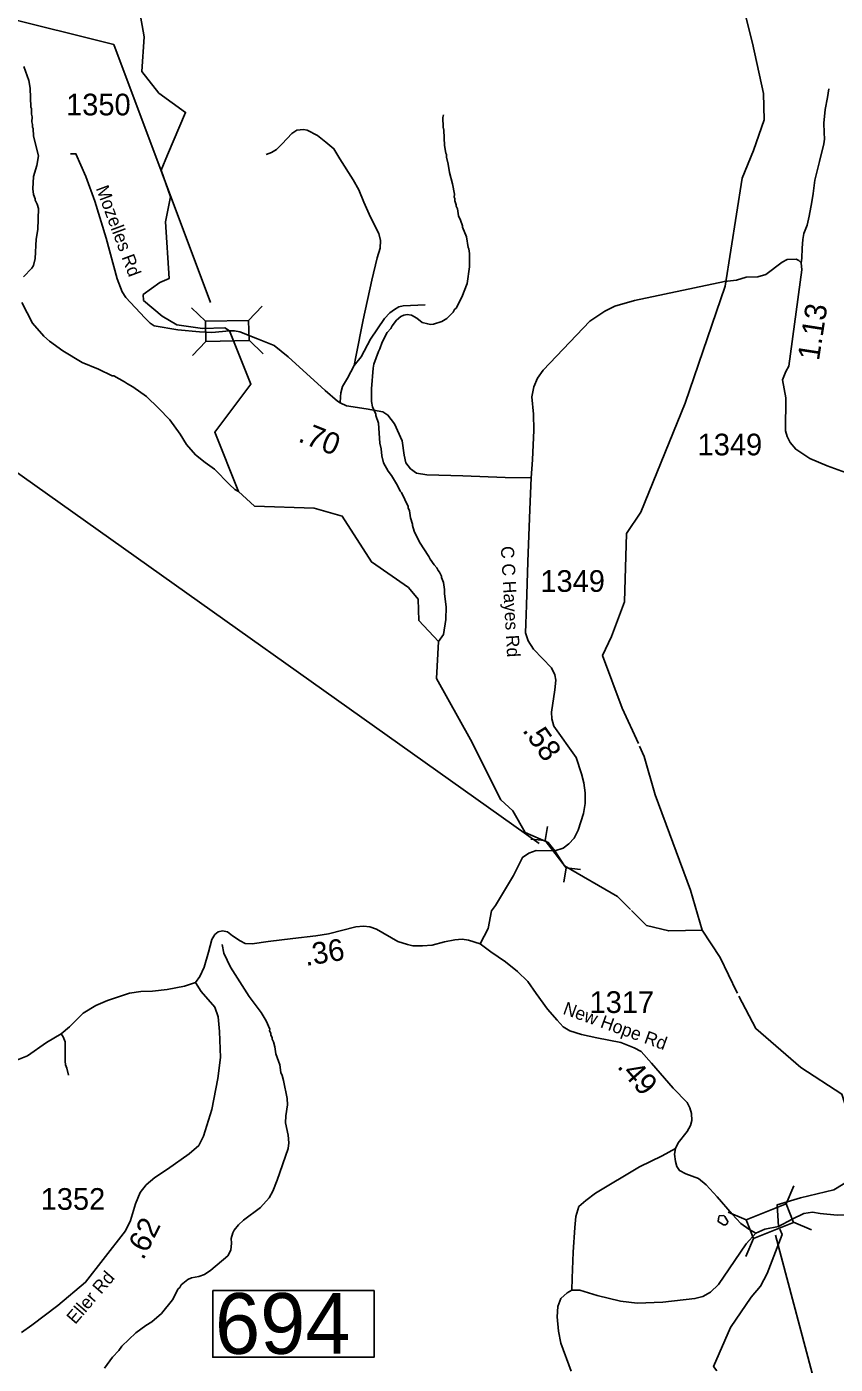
# Model space of a CAD drawing. Extents: x 1248089 to 1457196, y 820910 to 988753.
# Drawn here: x 1318874 to 1323531, y 896114 to 903821 of the extents above; entities that cross this region are included whole.
import ezdxf

# ---------------------------------------------------------------- set-up
doc = ezdxf.new("R2010")
doc.units = 0
for name, color, linetype in [('Exist Hydrographic Creek Single Shore', 7, 'Continuous'), ('Exist Hydrographic Misc Water Feature', 7, 'Continuous'), ('Exist Road Non-System Type 51', 7, 'Continuous'), ('Exist Road Secondary Structure Pipe CELL', 7, 'Continuous'), ('Exist Road Secondary Structure Standard Bridge CELL', 7, 'Continuous'), ('Exist Road Secondary Structure Standard Bridge Number Label', 7, 'Continuous'), ('Exist Road Secondary Type 41 Attributed', 7, 'Continuous'), ('Exist Road Secondary Type 51 Attributed', 7, 'Continuous'), ('Exist Road Secondary Type 51 Label', 7, 'Continuous'), ('Prop GRAU CAT1 Cell', 7, 'Continuous'), ('Prop Lane Arrow CELL', 7, 'Continuous'), ('Prop Lane Lines', 7, 'Continuous')]:
    doc.layers.add(name, color=color, linetype=linetype)

msp = doc.modelspace()

# ---------------------------------------------------------------- linework, layer by layer
at = {"layer": 'Exist Hydrographic Creek Single Shore'}
for points in [[(1320041.2, 902068.6), (1320015.4, 902086.5), (1319887, 902082.9), (1319738, 902104.3), (1319653.3, 902153.4), (1319545.7, 902244.9), (1319544.8, 902277.9), (1319640, 902347.4), (1319694.6, 902371.6), (1319673, 902698), (1319701.4, 902840.4), (1319648.9, 902995.3), (1319683.8, 903083.1), (1319789.2, 903327.7), (1319634.6, 903439.4), (1319536.1, 903562.8), (1319549.9, 903763), (1319502.7, 904036.4)], [(1322397.2, 899690.4), (1322303.6, 899895.4), (1322190.5, 900198.5), (1322241.5, 900307.4), (1322317.9, 900506.7), (1322329.4, 900901.5), (1322411.1, 901024.7), (1322667, 901653.2), (1322896.1, 902327.3), (1322995.5, 902949.1), (1323060.4, 903109), (1323122, 903285.4), (1323118, 903436.5), (1323053.5, 903726.1), (1323011.8, 903893)], [(1322352.5, 898734), (1322276.4, 898810.1), (1321971.2, 898986.3), (1321915.3, 899072.5), (1321878, 899121.4), (1321745.7, 899178.3), (1321674.6, 899302.7), (1321605.2, 899366.9), (1321429.2, 899714.6), (1321234.7, 900066.8), (1321245.2, 900278.8), (1321133.3, 900399.3), (1321128.6, 900523.9), (1321072.6, 900590.7), (1320860.1, 900737.6), (1320691, 901001.8), (1320528.9, 901048.2), (1320185, 901059.4), (1320093.7, 901143.3), (1319957.1, 901484.8), (1320165.2, 901761.7), (1320041.2, 902068.6)], [(1323204.5, 896908.5), (1323195.6, 897032.9), (1323331.5, 897072.9), (1323523.4, 897120), (1323631, 897185.6), (1323671.3, 897352.5), (1323568.8, 897671.4), (1323332, 897824.4), (1323073.3, 898048.8), (1322976.3, 898235.8)], [(1323138.8, 896638.1), (1323224.9, 896861.4), (1323211.1, 896893.4)], [(1322849.4, 896077), (1322830.2, 896101.8), (1322927.1, 896326.3), (1323047.3, 896500.6), (1323100.2, 896563.6), (1323138.8, 896638.1)]]:
    msp.add_lwpolyline(points, dxfattribs=at)
at = {"layer": 'Exist Hydrographic Misc Water Feature'}
for points in [[(1318856.8, 903591.8), (1318886.5, 903511), (1318893.3, 903466.8), (1318898.2, 903358.7), (1318902, 903350.6), (1318901, 903318.6), (1318904.6, 903302.5), (1318903.8, 903272.6), (1318907.4, 903258.4), (1318907, 903242.4), (1318910.7, 903234.3), (1318913.5, 903190.3), (1318942.4, 903077.5), (1318932.7, 903021.8), (1318912.9, 902958.3), (1318908.9, 902886.5), (1318912, 902854.5), (1318923.4, 902830.1), (1318923.2, 902822.1), (1318934.6, 902799.8), (1318941.8, 902773.6), (1318938.5, 902653.7), (1318928.8, 902598.1), (1318921.7, 902486.3), (1318912.6, 902446.5), (1318904.1, 902430.7), (1318854.7, 902380.2)], [(1321274, 903314), (1321271.6, 903298.1), (1321272, 903242.1), (1321275.6, 903226), (1321281.1, 903137.9), (1321287.9, 903093.7), (1321291.6, 903085.6), (1321291.1, 903069.6), (1321302, 903029.3), (1321308.7, 902981.1), (1321326.8, 902916.6), (1321337.2, 902856.3), (1321336.8, 902840.3), (1321340.5, 902832.2), (1321340.1, 902818.3), (1321347.5, 902796), (1321347.2, 902788), (1321354.8, 902771.8), (1321361.7, 902731.7), (1321373, 902707.4), (1321384.1, 902675.1), (1321383.8, 902667.1), (1321406.3, 902610.4), (1321416.6, 902550.1), (1321420.3, 902542), (1321423.6, 902513.9), (1321423.4, 902437.9), (1321410.8, 902342.4), (1321380.5, 902263.2), (1321346.7, 902200.3), (1321338.5, 902192.5), (1321330.1, 902176.8), (1321293, 902139.8), (1321264.5, 902122.7), (1321216.1, 902108.1), (1321200, 902106.6), (1321184.1, 902109), (1321152.3, 902117.9), (1321121, 902142.7), (1321089.5, 902159.7), (1321065.6, 902162.4), (1321045.5, 902158.9), (1321029.2, 902151.5), (1321004.6, 902130.1), (1320979.8, 902098.9), (1320971.3, 902083.2), (1320950.6, 902059.7), (1320921, 902004.6), (1320907.9, 901965), (1320899.5, 901949.3), (1320873.4, 901878), (1320868.8, 901854.1), (1320859.4, 901734.5), (1320859.4, 901662.5), (1320866.5, 901630.3), (1320885.3, 901589.7), (1320885.1, 901581.8), (1320899.9, 901537.3), (1320908.6, 901421.2), (1320915.7, 901389), (1320918.6, 901348.9), (1320929.4, 901308.6), (1320956.1, 901259.8), (1320975.5, 901235.3), (1321009.8, 901178.3), (1321025, 901145.9), (1321032.7, 901137.7), (1321070.4, 901056.6), (1321070.2, 901048.6), (1321077.8, 901032.4), (1321084.6, 900992.2), (1321095.6, 900955.9), (1321095.4, 900947.9), (1321106.5, 900915.6), (1321136.7, 900850.7), (1321190.5, 900769.2), (1321197.9, 900753), (1321221, 900720.3), (1321236.6, 900703.9), (1321244.2, 900687.7), (1321252, 900679.5), (1321263.2, 900655.1), (1321263, 900647.1), (1321274.2, 900618.8), (1321281.1, 900578.6), (1321280.5, 900554.6), (1321290.3, 900478.4), (1321288.3, 900406.5), (1321273.8, 900318.9), (1321245.2, 900278.8)], [(1318846.5, 902232.6), (1318907.2, 902112.8), (1318973.1, 902038.9), (1319004.4, 902010), (1319082.8, 901953.8), (1319192.9, 901886.6), (1319287.9, 901847.9), (1319366.8, 901809.6), (1319374.8, 901809.3), (1319438, 901775.6), (1319453.6, 901763.1), (1319485.1, 901746.2), (1319563.6, 901690), (1319633.8, 901624), (1319697.9, 901556.1), (1319757.7, 901474.4), (1319793.9, 901413.4), (1319846.2, 901353.9), (1319901.1, 901310.3), (1319956, 901272.7), (1320041.5, 901184.3), (1320072.8, 901155.4), (1320093.7, 901143.3)], [(1322764.5, 898616), (1322697.3, 898845.4), (1322493.6, 899395.6), (1322430.7, 899617.2), (1322403.6, 899676.4)], [(1322764.5, 898616), (1322572.1, 898611.8), (1322443.1, 898643.3), (1322356.7, 898729.7)], [(1322967.6, 898252.7), (1322964.2, 898259.3), (1322868.7, 898458.4), (1322764.5, 898616)], [(1319999, 898532.3), (1320009.7, 898484), (1320047.4, 898403), (1320154.6, 898233.9), (1320224.1, 898142), (1320252.8, 898093.1), (1320273.4, 898044.6), (1320273.2, 898036.6), (1320280.7, 898020.3), (1320280.5, 898012.4), (1320288, 897996.1), (1320287.8, 897988.1), (1320295.4, 897971.9), (1320302.6, 897943.7), (1320309.4, 897903.5), (1320331.7, 897838.9), (1320338.4, 897794.7), (1320345.9, 897778.5), (1320353.1, 897750.3), (1320374.2, 897645.7), (1320375.3, 897609.8), (1320365.4, 897546), (1320364.3, 897506.1), (1320380.3, 897433.6), (1320383.1, 897389.5), (1320380.1, 897357.6), (1320317, 897175.6), (1320291.2, 897112.3), (1320270.1, 897072.9), (1320220.6, 897018.4), (1320122.4, 896945.2), (1320093.6, 896918.1), (1320068.7, 896886.9), (1320060.3, 896871.1), (1320051.4, 896839.3), (1320052.6, 896811.3), (1320049.5, 896771.4), (1320032.6, 896739.9), (1319934.2, 896656.8), (1319897.5, 896631.9), (1319865.2, 896620.8), (1319823, 896612), (1319802.7, 896602.5), (1319763.8, 896571.7), (1319755.3, 896556), (1319747.1, 896548.2), (1319713.4, 896485.2), (1319651.1, 896407), (1319593.7, 896358.7), (1319559.1, 896337.7), (1319501.9, 896295.4), (1319421.7, 896217.7), (1319405, 896194.2), (1319367.9, 896155.3), (1319322.1, 896092.6)], [(1322862.6, 896969.3), (1322888.4, 896971.2), (1322894.2, 896965.1), (1322911.4, 896936.6), (1322911.2, 896928.6), (1322904.9, 896920.8), (1322898.8, 896917), (1322886.9, 896917.3), (1322857.3, 896936.2), (1322857.8, 896954.1), (1322862.6, 896969.3)]]:
    msp.add_lwpolyline(points, dxfattribs=at)
at = {"layer": 'Exist Road Non-System Type 51'}
for points in [[(1323334.2, 902460.4), (1323338.5, 902488.8), (1323340.3, 902544.7), (1323344, 902595.2), (1323349.4, 902629.4), (1323369.2, 902678.1), (1323380, 902730.4), (1323396.2, 902811.6), (1323403.4, 902860.2), (1323414.2, 902937.8), (1323441.2, 903044.2), (1323464.7, 903146.9), (1323469.8, 903172.8), (1323468, 903212.4), (1323464.4, 903266.5), (1323473.4, 903344.1), (1323486, 903414.4), (1323493.2, 903463.1)], [(1320760.1, 901869.7), (1320769, 901920.2), (1320810.9, 902132.4), (1320861.9, 902361.6), (1320893.3, 902490), (1320909, 902545.5), (1320911.7, 902588.8), (1320902.5, 902629.4), (1320854.1, 902725), (1320814.8, 902811.5), (1320786, 902880.9), (1320754.6, 902938.5), (1320677.4, 903060.3), (1320643.5, 903118.5), (1320597.7, 903156.5), (1320548, 903194.5), (1320489.1, 903224.6), (1320468.1, 903229.8), (1320430.2, 903225.9), (1320401.4, 903206.3), (1320345.1, 903147.3), (1320312.4, 903114.6), (1320283.6, 903097.5), (1320253.5, 903085.8)], [(1320760.1, 901869.7), (1320800.7, 901919.5), (1320854.4, 902020.4), (1320935.5, 902139.6), (1320965.3, 902173), (1320991.5, 902191.4), (1321016.4, 902208.4), (1321042.6, 902213.6), (1321169.5, 902218.9)], [(1320679, 901653.6), (1320680.3, 901689), (1320682.9, 901712.6), (1320693.4, 901749.2), (1320720.8, 901796.4), (1320760.1, 901869.7)], [(1319072.4, 898017.9), (1319083.2, 898000.7), (1319096.1, 897971.3), (1319096.1, 897923.6), (1319096.1, 897861.2), (1319097.9, 897839.1), (1319105.2, 897820.8), (1319114.4, 897780.4)], [(1322012.8, 896541.8), (1322015.1, 896611.1), (1322021.7, 896759.3), (1322030.5, 896903.2), (1322037.2, 896965.2), (1322054.9, 897022.7), (1322094.7, 897058.2), (1322150, 897100.2), (1322404.1, 897252), (1322534.6, 897316.2), (1322611.1, 897358.3)]]:
    msp.add_lwpolyline(points, dxfattribs=at)
at = {"layer": 'Exist Road Secondary Structure Pipe CELL'}
for p, q in [((1321874, 899213.8), (1321860.8, 899131.5)), ((1321778, 899140.2), (1321860.8, 899131.5)), ((1321860.8, 899131.5), (1321981.5, 898974.1)), ((1321968.3, 898891.8), (1321981.5, 898974.1)), ((1322064.3, 898965.4), (1321981.5, 898974.1))]:
    msp.add_line(p, q, dxfattribs=at)
at = {"layer": 'Exist Road Secondary Structure Standard Bridge CELL'}
for p, q in [((1319822.5, 902202.6), (1319904.1, 902124.2)), ((1320152, 902128.7), (1320230.4, 902210.4)), ((1319828.1, 901926.8), (1319906.5, 902008.5)), ((1320154.3, 902015.6), (1320235.9, 901937.2)), ((1323248.3, 897038.5), (1323292.9, 897142.5)), ((1322914, 896991.3), (1323018, 896946.8)), ((1323290.4, 896933.4), (1323394.5, 896888.9)), ((1323016.6, 896735.2), (1323061.1, 896839.3))]:
    msp.add_line(p, q, dxfattribs=at)
for points in [[(1319904.1, 902124.2), (1320152, 902129.3), (1320154.3, 902013.5), (1319906.5, 902008.5)], [(1323018, 896946.8), (1323248.1, 897039), (1323291.2, 896931.5), (1323061.1, 896839.3)]]:
    msp.add_lwpolyline(points, close=True, dxfattribs=at)
at = {"layer": 'Exist Road Secondary Structure Standard Bridge Number Label'}
msp.add_line((1323187.6, 896858.5), (1323658.2, 895080.7), dxfattribs=at)
msp.add_lwpolyline([(1319932, 902233.1), (1319374.7, 903719.1), (1317393.4, 904214.4)], dxfattribs=at)
msp.add_lwpolyline([(1319945.6, 896538.8), (1320874.6, 896538.8), (1320874.6, 896154.7), (1319945.6, 896154.7)], close=True, dxfattribs=at)
at = {"layer": 'Exist Road Secondary Type 41 Attributed'}
for points in [[(1320041.2, 902068.6), (1319939.7, 902060.4), (1319868.9, 902062.6), (1319745, 902075.9), (1319607.7, 902098.1), (1319585.6, 902113.6), (1319554.6, 902144.6), (1319444, 902262), (1319424, 902293), (1319395.3, 902368.3), (1319331.1, 902603.1), (1319265.3, 902816.9), (1319214.4, 902958.6), (1319156.9, 903089.3), (1319130, 903089.2), (1319125.5, 903088.9)], [(1321780.1, 901221.3), (1321629.4, 901224.6), (1321385.9, 901233.5), (1321177.9, 901240.2), (1321118.1, 901249), (1321084.9, 901273.4), (1321058.3, 901308.8), (1321047.3, 901353.1), (1321036.2, 901435.1), (1320991.9, 901532.5), (1320954.3, 901583.5), (1320925.5, 901603.4), (1320828.2, 901618.9), (1320715.3, 901636.6), (1320679, 901653.6), (1320664.4, 901663.2), (1320593.6, 901725.2), (1320378.9, 901920.2), (1320298.3, 901985.1), (1320203.1, 902022.8), (1320101.3, 902062.6), (1320070.6, 902068.6), (1320041.2, 902068.6)]]:
    msp.add_lwpolyline(points, dxfattribs=at)
at = {"layer": 'Exist Road Secondary Type 51 Attributed'}
for points in [[(1321780.1, 901221.3), (1321787.7, 901326.3), (1321794, 901497), (1321792.8, 901589.4), (1321782.7, 901689.3), (1321795.3, 901747.4), (1321815.5, 901795.5), (1321848.2, 901841.8), (1322118.3, 902124.4), (1322203, 902182.6), (1322261.1, 902210.4), (1322374.9, 902243.3), (1322892.4, 902354.4), (1322961.9, 902362), (1323017.5, 902378.4), (1323085.7, 902379.7), (1323131.2, 902393.6), (1323224.7, 902465.7), (1323255, 902480.8), (1323305.1, 902481.9), (1323321.6, 902474.3), (1323334.2, 902460.4), (1323338, 902421.2), (1323263.5, 901865.8), (1323247.1, 901835.4), (1323226.8, 901786.1), (1323245.8, 901682.4), (1323244.5, 901492.7), (1323253.4, 901460.7), (1323272.3, 901426.6), (1323303.9, 901387.3), (1323384.8, 901333), (1323484.6, 901291.2), (1323632.5, 901238.1)], [(1321485.1, 898537.6), (1321532.2, 898626.1), (1321551.7, 898726.3), (1321573.9, 898756.9), (1321678.2, 898931.2), (1321729.7, 899035.2), (1321765.8, 899060.3), (1321807.5, 899074.2), (1321915.3, 899072.5), (1321963.3, 899088.1), (1321996.7, 899113.2), (1322027.3, 899146.6), (1322049.4, 899192.7), (1322080, 899287.4), (1322091.2, 899345.8), (1322091.2, 899407), (1322082.8, 899465.5), (1322068.9, 899515.6), (1322038.3, 899610.2), (1321910.4, 899791.2), (1321899.3, 899832.9), (1321896.5, 899871.9), (1321916, 900001.3), (1321921.6, 900057), (1321916, 900087.6), (1321896.5, 900126.6), (1321793.6, 900235.1), (1321763, 900282.4), (1321746.3, 900329.8), (1321749.1, 900379.9), (1321751.9, 900488.4), (1321760.2, 900738.9), (1321771.4, 901039.6), (1321780.1, 901221.3)], [(1321485.1, 898537.6), (1321419.3, 898557.4), (1321381.9, 898563.3), (1321340.6, 898559.3), (1321279.6, 898547.5), (1321209.8, 898529.8), (1321153.4, 898524.8), (1321098.3, 898524.8), (1321066.8, 898533.7), (1321010.7, 898550.4), (1320888.7, 898621.3), (1320850.4, 898635.1), (1320814, 898638.1), (1320769.7, 898634.1), (1320612.3, 898594.7), (1320538.5, 898582.9), (1320406.5, 898567.4), (1320263.8, 898549.7), (1320173.3, 898536.9), (1320133, 898539.8), (1320102.5, 898553.6), (1320059.2, 898582.2), (1320030.7, 898605.8), (1320002.2, 898611.7), (1319976.6, 898606.8), (1319956.9, 898590), (1319939.2, 898561.5), (1319921.5, 898489.6), (1319895.9, 898402), (1319871.3, 898347.9), (1319846.5, 898313.5)], [(1323074.1, 896869.4), (1323034, 896892.6), (1322986.8, 896926.1), (1322937.6, 896979.3), (1322851, 897079.7), (1322788.1, 897148.6), (1322742.8, 897184.1), (1322670, 897211.6), (1322634.7, 897230.3), (1322619, 897254), (1322611.1, 897283.5), (1322605.2, 897324.8), (1322611.1, 897358.3), (1322626.9, 897389.8), (1322678, 897454.8), (1322697.7, 897490.2), (1322705.6, 897519.8), (1322703.6, 897559.2), (1322693.7, 897592.6), (1322678, 897622.2), (1322598.2, 897705.9), (1322472.3, 897849.7), (1322413.3, 897916.6), (1322371.9, 897938.3), (1322295.2, 897967.8), (1322157.5, 897995.4), (1322068.9, 898015.1), (1322002, 898034.8), (1321964.7, 898058.4), (1321929.3, 898097.8), (1321874.2, 898160.8), (1321809.2, 898251.4), (1321760, 898320.3), (1321701, 898377.4), (1321632.2, 898432.5), (1321547.6, 898491.6), (1321485.1, 898537.6)], [(1319846.5, 898313.5), (1319783.3, 898293), (1319683, 898274.3), (1319599.3, 898264.5), (1319530.5, 898261.5), (1319465.6, 898253.6), (1319339.6, 898210.3), (1319271.1, 898182.3), (1319198.3, 898138), (1319120.6, 898058.2), (1319072.4, 898017.9), (1318988.2, 897968.9), (1318879, 897891.2), (1318820, 897868.5)], [(1319846.5, 898313.5), (1319878, 898263.2), (1319956.7, 898172.7), (1319977.3, 898115.6), (1319985.2, 898032), (1319989.2, 897882.3), (1319975.4, 897760.3), (1319940, 897583), (1319891.3, 897428.3), (1319865.7, 897375.1), (1319808.6, 897325.9), (1319684.7, 897239.3), (1319611.9, 897190), (1319562.7, 897148.7), (1319527.3, 897103.4), (1319500, 897039.3), (1319472.5, 896942.8), (1319443, 896883.7), (1319315.1, 896718.3), (1319212.8, 896586.4), (1319054, 896453.5), (1318902.5, 896339.3), (1318843.5, 896298)], [(1325005.9, 896497.6), (1324972, 896485.3), (1324937, 896487.9), (1324854.4, 896516.5), (1324773.7, 896548), (1324705.9, 896581.5), (1324442.6, 896768.2), (1324086.4, 897014.9), (1324027.9, 897053.2), (1323968.9, 897078.8), (1323893.2, 897095.5), (1323840, 897094.5), (1323793.8, 897086.7), (1323743, 897066.3), (1323688.9, 897026.9), (1323633.8, 896990.5), (1323602.3, 896974.7), (1323542.3, 896972.7), (1323444, 896983.6), (1323400.7, 896990.5), (1323350.5, 896983.6), (1323282.6, 896950.1), (1323204.5, 896908.5)], [(1323074.1, 896869.4), (1323017.1, 896807.5), (1322920.7, 896663.8), (1322857.7, 896573.2), (1322812.5, 896529.9), (1322769.2, 896504.3), (1322723.1, 896492.6), (1322538.2, 896472.9), (1322390.6, 896467), (1322294.2, 896478.8), (1322160.4, 896510.3), (1322060.1, 896541.8), (1322012.8, 896541.8), (1321987.3, 896526.1), (1321949.9, 896492.6), (1321932.2, 896447.3), (1321930.2, 896388.2), (1321936.1, 896305.5), (1321949.9, 896236.6), (1322010.7, 896074.6)], [(1323204.5, 896908.5), (1323126.2, 896892), (1323074.1, 896869.4)]]:
    msp.add_lwpolyline(points, dxfattribs=at)
at = {"layer": 'Prop Lane Arrow CELL'}
msp.add_line((1321825, 899114.6), (1317360.1, 902288.9), dxfattribs=at)

# ---------------------------------------------------------------- texts
at = {"layer": 'Exist Road Secondary Structure Standard Bridge Number Label'}
msp.add_text('694', height=350, dxfattribs=at).set_placement((1319958.2, 896174.5))
at = {"layer": 'Exist Road Secondary Type 51 Label'}
for s, rotation, p in [('Mozelles Rd', 290.44095, (1319271.3, 902890.9)), ('C C Hayes Rd', 273.31154, (1321604.5, 900826.8)), ('New Hope Rd', 340.23885, (1321957.6, 898134.6)), ('Eller Rd', 49.30809, (1319153.1, 896340.3))]:
    msp.add_text(s, height=75, rotation=rotation, dxfattribs=at).set_placement(p)
at = {"layer": 'Prop GRAU CAT1 Cell'}
for s, rotation, p in [('1.13', 81.20517, (1323437, 901893.6)), ('.70', 338.41337, (1320431.4, 901433.5)), ('.58', 305.113, (1321725.6, 899767.4)), ('.36', 9.09723, (1320481.8, 898409.2)), ('.49', 311.2191, (1322270.4, 897827.6)), ('.62', 63.45309, (1319545.1, 896709.5))]:
    msp.add_text(s, height=125, rotation=rotation, dxfattribs=at).set_placement(p)
at = {"layer": 'Prop Lane Lines'}
for s, p in [('1350', (1319100.7, 903310.6)), ('1349', (1322738.2, 901351.6)), ('1349', (1321832.5, 900565.1)), ('1317', (1322115.8, 898138.6)), ('1352', (1318954.2, 897004.2))]:
    msp.add_text(s, height=125, dxfattribs=at).set_placement(p)

doc.saveas('drawing.dxf')
